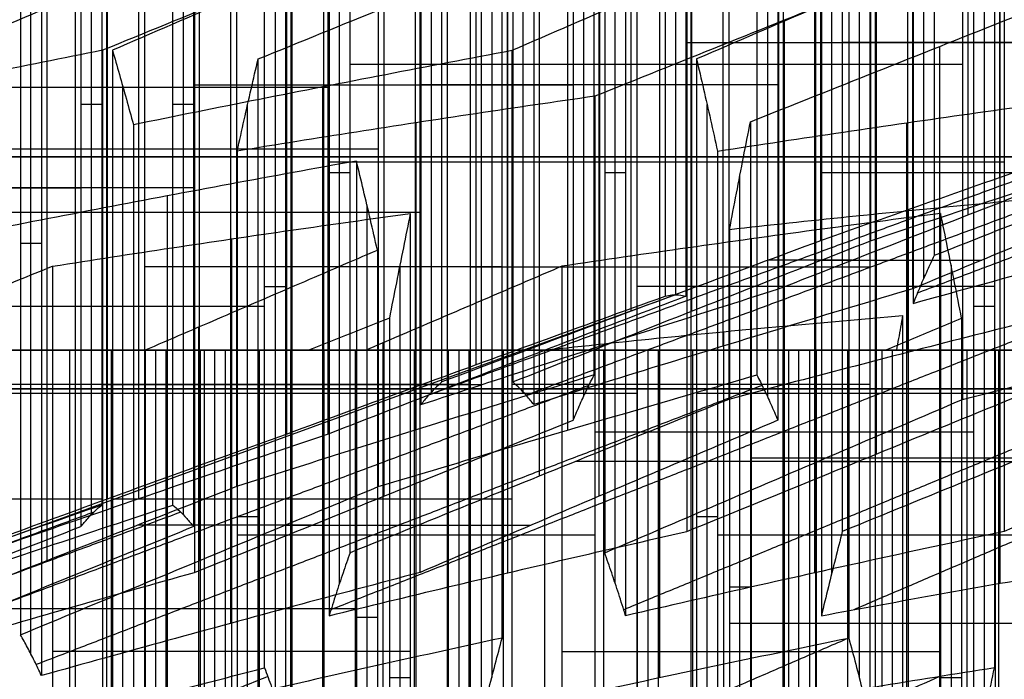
# Model space of a CAD drawing. Header units: centimetres. Extents: x -2.49 to 2.49, y -2.2 to 3.1.
# Tile 475 of 656: x -0.4359 to -0.3723, y -0.8738 to -0.8311. Entities that reach past the tile are written whole.
import ezdxf

# ---------------------------------------------------------------- set-up
doc = ezdxf.new("R2010")
doc.units = ezdxf.units.CM
doc.layers.add('Default', color=7, linetype='Continuous', true_color=0x000000)

# ---------------------------------------------------------------- blocks, each defined once
blk = doc.blocks.new('18388')
at = {"layer": 'Default'}
for p, q in [((-3.72568, 13.51857, 0.21367), (-3.72568, 12.98648, 0.21367)), ((-3.74598, 13.49452, 0.62567), (-3.74598, 12.96243, 0.62567)), ((-3.77458, 12.92149, 1.02152), (-3.77458, 13.45358, 1.02152)), ((-3.93495, 13.44289, -0.1939), (-3.93495, 12.9108, -0.1939)), ((-3.96355, 12.90026, 0.20195), (-3.96355, 13.43235, 0.20195)), ((-3.92449, 12.90026, -0.59064), (-3.92449, 13.43235, -0.59064)), ((-3.98385, 12.87763, 0.61395), (-3.98385, 13.40972, 0.61395)), ((-3.90419, 12.87763, -1.00264), (-3.90419, 13.40972, -1.00264)), ((-3.78504, 13.40566, 1.41826), (-3.78504, 12.87357, 1.41826)), ((-4.06404, 13.39765, 0.00624), (-4.06404, 12.86556, 0.00624)), ((-4.04374, 13.39765, -0.40576), (-4.04374, 12.86556, -0.40576)), ((-4.09263, 12.84798, 0.40209), (-4.09263, 13.38007, 0.40209)), ((-4.03328, 12.84798, -0.8025), (-4.03328, 13.38007, -0.8025)), ((-3.99431, 13.37721, 1.01069), (-3.99431, 12.84512, 1.01069)), ((-3.8756, 13.37721, -1.39849), (-3.8756, 12.84512, -1.39849)), ((-4.10309, 13.35539, 0.79883), (-4.10309, 12.8233, 0.79883)), ((-4.00468, 13.35539, -1.19835), (-4.00468, 12.8233, -1.19835)), ((-3.80534, 13.33993, 1.83026), (-3.80534, 12.80784, 1.83026)), ((-4.0229, 12.79361, 1.40654), (-4.0229, 13.3257, 1.40654)), ((-3.86514, 12.79361, -1.79523), (-3.86514, 13.3257, -1.79523)), ((-4.30191, 12.77898, -0.00548), (-4.30191, 13.31107, -0.00548)), ((-4.2816, 12.77898, -0.41748), (-4.2816, 13.31107, -0.41748)), ((-4.12339, 13.31267, 1.21083), (-4.12339, 12.78059, 1.21083)), ((-3.98438, 13.31267, -1.61035), (-3.98438, 12.78059, -1.61035)), ((-4.31237, 13.30082, 0.39126), (-4.31237, 12.76873, 0.39126)), ((-4.25301, 13.30082, -0.81333), (-4.25301, 12.76873, -0.81333)), ((-4.34096, 12.739, 0.78711), (-4.34096, 13.27109, 0.78711)), ((-4.24255, 12.739, -1.21007), (-4.24255, 13.27109, -1.21007)), ((-4.04321, 12.73114, 1.81854), (-4.04321, 13.26323, 1.81854)), ((-3.84483, 12.73114, -2.20723), (-3.84483, 13.26323, -2.20723)), ((-3.83393, 12.73114, 2.22611), (-3.83393, 13.26323, 2.22611)), ((-4.15199, 12.72435, 1.60668), (-4.15199, 13.25644, 1.60668)), ((-3.97392, 12.72435, -2.00709), (-3.97392, 13.25644, -2.00709)), ((-3.72515, 12.72435, 2.43797), (-3.72515, 13.25644, 2.43797)), ((-4.22225, 12.69847, -1.62207), (-4.22225, 13.23056, -1.62207)), ((-4.35133, 12.67857, -1.42193), (-4.35133, 13.21066, -1.42193)), ((-4.16245, 13.19548, 2.00342), (-4.16245, 12.66339, 2.00342)), ((-4.05367, 13.19548, 2.21528), (-4.05367, 12.66339, 2.21528)), ((-3.94532, 13.19548, -2.40294), (-3.94532, 12.66339, -2.40294)), ((-3.81624, 13.19548, -2.60308), (-3.81624, 12.66339, -2.60308)), ((-4.19365, 13.18296, -2.01792), (-4.19365, 12.65087, -2.01792)), ((-3.84439, 13.18296, 2.62285), (-3.84439, 12.65087, 2.62285)), ((-4.32274, 13.17004, -1.81778), (-4.32274, 12.63795, -1.81778)), ((-3.73561, 13.17004, 2.83471), (-3.73561, 12.63795, 2.83471)), ((-4.18319, 12.58674, -2.41466), (-4.18319, 13.11883, -2.41466)), ((-4.18275, 13.11883, 2.41542), (-4.18275, 12.58674, 2.41542)), ((-3.92502, 13.11883, -2.81494), (-3.92502, 12.58674, -2.81494)), ((-4.30244, 13.11307, -2.22978), (-4.30244, 12.58098, -2.22978)), ((-4.08226, 12.58098, 2.61113), (-4.08226, 13.11307, 2.61113)), ((-3.80578, 12.58098, -2.99982), (-3.80578, 13.11307, -2.99982)), ((-3.8647, 13.08833, 3.03485), (-3.8647, 12.55624, 3.03485)), ((-3.92766, 13.07389, 1.89307), (-3.68302, 13.07389, 1.76745)), ((-3.58253, 13.07389, 1.96316), (-3.82717, 13.07389, 2.08878)), ((-3.76421, 12.5393, 3.23056), (-3.76421, 13.07139, 3.23056)), ((-3.90059, 13.05964, 1.34373), (-4.14522, 13.05964, 1.46935)), ((-3.74958, 13.05964, -1.7207), (-3.98069, 13.05964, -1.86976)), ((-4.18636, 13.04479, 0.06905), (-4.41746, 13.04479, -0.08001)), ((-4.15929, 13.04479, -0.48029), (-4.40392, 13.04479, -0.35467)), ((-4.29198, 12.5133, -2.62652), (-4.29198, 13.04539, -2.62652)), ((-4.24571, 13.0466, 1.27364), (-4.00108, 13.0466, 1.14803)), ((-4.16289, 12.5133, -2.82666), (-4.16289, 13.04539, -2.82666)), ((-3.86883, 13.0466, -1.53582), (-4.09993, 13.0466, -1.68488)), ((-4.31913, 13.03399, 0.5286), (-4.3056, 13.03399, 0.25393)), ((-4.25978, 13.03399, -0.67599), (-4.24624, 13.03399, -0.95066)), ((-4.21135, 12.5018, 2.81127), (-4.21135, 13.03389, 2.81127)), ((-3.91456, 12.5018, -3.21168), (-3.91456, 13.03389, -3.21168)), ((-4.10256, 12.48991, 3.02313), (-4.10256, 13.022, 3.02313)), ((-3.78548, 12.48991, -3.41182), (-3.78548, 13.022, -3.41182)), ((-4.21864, 13.00498, 0.7243), (-4.46328, 13.00498, 0.84992)), ((-4.127, 13.00498, -1.13554), (-4.3581, 13.00498, -1.2846)), ((-4.3056, 13.00004, 0.25393), (-4.5367, 13.00004, 0.10487)), ((-4.50441, 13.00004, -0.55038), (-4.25978, 13.00004, -0.67599)), ((-3.92766, 12.99664, 1.89307), (-4.15876, 12.99664, 1.74401)), ((-3.72252, 12.99664, -2.27004), (-3.96715, 12.99664, -2.14442)), ((-3.82717, 12.99664, 2.08878), (-3.8407, 12.99664, 2.36344)), ((-4.14522, 12.98975, 1.46935), (-4.15876, 12.98975, 1.74401)), ((-3.96715, 12.98975, -2.14442), (-3.98069, 12.98975, -1.86976)), ((-3.6096, 12.98975, 2.5125), (-3.8407, 12.98975, 2.36344)), ((-3.89329, 12.45605, 3.4307), (-3.89329, 12.98814, 3.4307)), ((-4.56377, 12.97988, 0.65421), (-4.31913, 12.97988, 0.5286)), ((-4.24624, 12.97988, -0.95066), (-4.47734, 12.97988, -1.09972)), ((-4.26338, 12.97473, -3.02237), (-4.26338, 12.44264, -3.02237)), ((-4.24571, 12.96409, 1.27364), (-4.47681, 12.96409, 1.12458)), ((-4.09993, 12.96409, -1.68488), (-4.34457, 12.96409, -1.55926)), ((-4.13429, 12.96896, -3.22251), (-4.13429, 12.43687, -3.22251)), ((-3.78451, 12.43293, 3.64256), (-3.78451, 12.96501, 3.64256)), ((-4.22181, 12.94694, 3.20801), (-4.22181, 12.41485, 3.20801)), ((-3.88597, 12.94694, -3.60753), (-3.88597, 12.41485, -3.60753)), ((-4.34457, 12.94392, -1.55926), (-4.3581, 12.94392, -1.2846)), ((-4.0469, 12.92889, 2.07795), (-4.278, 12.92889, 1.92889)), ((-4.11302, 12.92994, 3.41987), (-4.11302, 12.39785, 3.41987)), ((-4.06764, 12.92889, -2.34013), (-3.82301, 12.92889, -2.46574)), ((-4.06043, 12.92889, 2.35261), (-4.0469, 12.92889, 2.07795)), ((-3.82301, 12.92889, -2.46574), (-3.80947, 12.92889, -2.74041)), ((-3.75688, 12.92994, -3.80767), (-3.75688, 12.39785, -3.80767)), ((-4.20042, 12.91629, -1.88058), (-4.18688, 12.91629, -2.15525)), ((-3.72884, 12.91629, 2.69738), (-3.95994, 12.91629, 2.54832)), ((-3.93493, 12.91081, -0.1939), (-4.41067, 12.73745, -0.21734)), ((-4.44505, 12.90356, -1.75497), (-4.20042, 12.90356, -1.88058)), ((-3.74238, 12.90356, 2.97204), (-3.72884, 12.90356, 2.69738)), ((-4.24308, 12.88999, -3.43437), (-4.24308, 12.3579, -3.43437)), ((-3.90388, 12.88698, 3.82736), (-3.90388, 12.35489, 3.82736)), ((-4.2707, 12.35, 4.01586), (-4.2707, 12.875, 4.01586)), ((-4.24211, 12.875, 3.62001), (-4.24211, 12.35, 3.62001)), ((-4.23262, 12.35, -3.83111), (-4.23262, 12.875, -3.83111)), ((-4.20402, 12.875, -4.22696), (-4.20402, 12.35, -4.22696)), ((-4.18372, 12.875, -4.63896), (-4.18372, 12.35, -4.63896)), ((-4.16192, 12.35, 4.22772), (-4.16192, 12.875, 4.22772)), ((-4.14162, 12.35, 3.81572), (-4.14162, 12.87505, 3.81572)), ((-4.12383, 12.35, -3.61925), (-4.12383, 12.8798, -3.61925)), ((-4.10353, 12.35, -4.03125), (-4.10353, 12.875, -4.03125)), ((-4.07494, 12.875, -4.4271), (-4.07494, 12.35, -4.4271)), ((-3.95265, 12.35, 4.63529), (-3.95265, 12.875, 4.63529)), ((-3.92405, 12.875, 4.23944), (-3.92405, 12.35, 4.23944)), ((-3.86566, 12.875, -4.01953), (-3.86566, 12.35, -4.01953)), ((-3.8552, 12.35, -4.41627), (-3.8552, 12.875, -4.41627)), ((-3.84386, 12.35, 4.84715), (-3.84386, 12.875, 4.84715)), ((-3.82356, 12.35, 4.43515), (-3.82356, 12.875, 4.43515)), ((-3.79497, 12.875, 4.0393), (-3.79497, 12.35, 4.0393)), ((-3.74642, 12.35, -4.20441), (-3.74642, 12.87505, -4.20441)), ((-3.72612, 12.35, -4.61641), (-3.72612, 12.875, -4.61641)), ((-4.278, 12.85278, 1.92889), (-4.52264, 12.85278, 2.05451)), ((-4.30507, 12.85278, 2.47823), (-4.06043, 12.85278, 2.35261)), ((-4.06764, 12.85278, -2.34013), (-4.29874, 12.85278, -2.48919)), ((-3.80947, 12.85278, -2.74041), (-4.04057, 12.85278, -2.88946)), ((-4.18688, 12.84702, -2.15525), (-4.41799, 12.84702, -2.3043)), ((-3.95994, 12.84702, 2.54832), (-4.20458, 12.84702, 2.67394)), ((-3.69023, 12.84702, -2.92529), (-3.92133, 12.84702, -3.07435)), ((-3.98701, 12.82226, 3.09766), (-3.74238, 12.82226, 2.97204)), ((-3.64189, 12.80531, 3.16775), (-3.88652, 12.80531, 3.29337)), ((-4.30507, 12.77882, 2.47823), (-4.53617, 12.77882, 2.32917)), ((-4.28521, 12.77882, -2.76385), (-4.29874, 12.77882, -2.48919)), ((-4.04057, 12.77882, -2.88946), (-4.28521, 12.77882, -2.76385)), ((-4.20458, 12.7674, 2.67394), (-4.21811, 12.7674, 2.9486)), ((-3.90779, 12.7674, -3.34901), (-3.92133, 12.7674, -3.07435)), ((-3.98701, 12.75537, 3.09766), (-4.21811, 12.75537, 2.9486)), ((-3.66316, 12.75537, -3.47462), (-3.90779, 12.75537, -3.34901)), ((-3.88652, 12.72175, 3.29337), (-3.90006, 12.72175, 3.56803)), ((-4.3857, 12.70816, -2.95956), (-4.14106, 12.70816, -3.08517)), ((-4.14106, 12.70248, -3.08517), (-4.12753, 12.70248, -3.35984)), ((-3.66896, 12.69835, 3.71709), (-3.90006, 12.69835, 3.56803)), ((-4.10626, 12.68032, 3.28254), (-4.33736, 12.68032, 3.13348)), ((-4.00828, 12.68032, -3.54472), (-3.76365, 12.68032, -3.67033)), ((-4.11979, 12.66354, 3.5572), (-4.10626, 12.66354, 3.28254)), ((-3.76365, 12.66354, -3.67033), (-3.75011, 12.66354, -3.945))]:
    blk.add_line(p, q, dxfattribs=at)
at = {"layer": 'Default', "extrusion": (0, -1, 0)}
for centre, radius, start, end in [((0, 0, -13), 7.5, 90, 270), ((0, 0, -12.875), 6.675, 92.821011, 272.821011), ((0, 0, -12.875), 6.675, 92.821011, 272.821011), ((0, 0, -12.85), 11.225, 93.014661, 273.014661), ((0, 0, -12.85), 10.5875, 90, 270)]:
    blk.add_arc(centre, radius, start, end, dxfattribs=at)
at = {"layer": 'Default', "extrusion": (0, 1, 0)}
for centre, radius, start, end in [((0, 0, 12.875), 5.5, 318.7489, 321.05949), ((0, 0, 12.875), 5.5, 46.40986, 49.37133), ((0, 0, 12.85), 10.5875, 266.985339, 86.985339), ((0, 0, 12.85), 10.725, 270, 90)]:
    blk.add_arc(centre, radius, start, end, dxfattribs=at)
at = {"layer": 'Default'}
for points, degree in [([(-3.84123, 13.47783, 0.13914), (-3.84123, 13.21178, 0.13914), (-3.84123, 12.94574, 0.13914)], 2), ([(-3.80894, 13.47783, -0.51611), (-3.80894, 13.21178, -0.51611), (-3.80894, 12.94574, -0.51611)], 2), ([(-3.76781, 13.46821, 0.88419), (-3.76781, 13.20217, 0.88419), (-3.76781, 12.93612, 0.88419)], 2), ([(-3.94172, 13.44202, -0.05656), (-3.94172, 13.17598, -0.05656), (-3.94172, 12.90993, -0.05656)], 2), ([(-3.92819, 13.44202, -0.33123), (-3.92819, 13.17598, -0.33123), (-3.92819, 12.90993, -0.33123)], 2), ([(-3.8683, 13.44677, 0.68848), (-3.8683, 13.18072, 0.68848), (-3.8683, 12.91468, 0.68848)], 2), ([(-3.78187, 13.44677, -1.06545), (-3.78187, 13.18072, -1.06545), (-3.78187, 12.91468, -1.06545)], 2), ([(-3.78134, 13.43736, 1.15885), (-3.78134, 13.17131, 1.15885), (-3.78134, 12.90527, 1.15885)], 2), ([(-3.98754, 12.859, 0.87336), (-3.98754, 13.12504, 0.87336), (-3.98754, 13.39109, 0.87336)], 2), ([(-3.88236, 13.39109, -1.26115), (-3.88236, 13.12504, -1.26115), (-3.88236, 12.859, -1.26115)], 2), ([(-4.08587, 12.8545, 0.26476), (-4.08587, 13.12054, 0.26476), (-4.08587, 13.38658, 0.26476)], 2), ([(-4.04004, 13.38658, -0.66517), (-4.04004, 13.12054, -0.66517), (-4.04004, 12.8545, -0.66517)], 2), ([(-4.0994, 13.37191, 0.53942), (-4.0994, 13.10587, 0.53942), (-4.0994, 12.83983, 0.53942)], 2), ([(-4.02651, 13.37191, -0.93983), (-4.02651, 13.10587, -0.93983), (-4.02651, 12.83983, -0.93983)], 2), ([(-3.90059, 13.37526, 1.34373), (-3.90059, 13.10921, 1.34373), (-3.90059, 12.84317, 1.34373)], 2), ([(-3.74958, 13.37526, -1.7207), (-3.74958, 13.10921, -1.7207), (-3.74958, 12.84317, -1.7207)], 2), ([(-4.00108, 13.3618, 1.14803), (-4.00108, 13.09576, 1.14803), (-4.00108, 12.82971, 1.14803)], 2), ([(-3.86883, 13.3618, -1.53582), (-3.86883, 13.09576, -1.53582), (-3.86883, 12.82971, -1.53582)], 2), ([(-4.18636, 13.35292, 0.06905), (-4.18636, 13.08688, 0.06905), (-4.18636, 12.82083, 0.06905)], 2), ([(-4.15929, 12.82083, -0.48029), (-4.15929, 13.08688, -0.48029), (-4.15929, 13.35292, -0.48029)], 2), ([(-4.21864, 13.31891, 0.7243), (-4.21864, 13.05286, 0.7243), (-4.21864, 12.78682, 0.7243)], 2), ([(-4.127, 13.31891, -1.13554), (-4.127, 13.05286, -1.13554), (-4.127, 12.78682, -1.13554)], 2), ([(-4.3056, 13.307, 0.25393), (-4.3056, 13.04096, 0.25393), (-4.3056, 12.77491, 0.25393)], 2), ([(-4.25978, 12.77491, -0.67599), (-4.25978, 13.04096, -0.67599), (-4.25978, 13.307, -0.67599)], 2), ([(-4.31913, 13.29307, 0.5286), (-4.31913, 13.02703, 0.5286), (-4.31913, 12.76098, 0.5286)], 2), ([(-4.24624, 13.29307, -0.95066), (-4.24624, 13.02703, -0.95066), (-4.24624, 12.76098, -0.95066)], 2), ([(-3.92766, 13.2899, 1.89307), (-3.92766, 13.02386, 1.89307), (-3.92766, 12.75781, 1.89307)], 2), ([(-3.82717, 13.2899, 2.08878), (-3.82717, 13.02386, 2.08878), (-3.82717, 12.75781, 2.08878)], 2), ([(-3.72252, 13.2899, -2.27004), (-3.72252, 13.02386, -2.27004), (-3.72252, 12.75781, -2.27004)], 2), ([(-4.14522, 12.74403, 1.46935), (-4.14522, 13.01007, 1.46935), (-4.14522, 13.27612, 1.46935)], 2), ([(-3.98069, 13.27612, -1.86976), (-3.98069, 13.01007, -1.86976), (-3.98069, 12.74403, -1.86976)], 2), ([(-4.24571, 13.26349, 1.27364), (-4.24571, 12.99745, 1.27364), (-4.24571, 12.7314, 1.27364)], 2), ([(-4.09993, 12.7314, -1.68488), (-4.09993, 12.99745, -1.68488), (-4.09993, 13.26349, -1.68488)], 2), ([(-4.15876, 13.23546, 1.74401), (-4.15876, 12.96942, 1.74401), (-4.15876, 12.70337, 1.74401)], 2), ([(-3.96715, 13.23546, -2.14442), (-3.96715, 12.96942, -2.14442), (-3.96715, 12.70337, -2.14442)], 2), ([(-3.8407, 13.23546, 2.36344), (-3.8407, 12.96942, 2.36344), (-3.8407, 12.70337, 2.36344)], 2), ([(-4.3581, 13.22314, -1.2846), (-4.3581, 12.9571, -1.2846), (-4.3581, 12.69106, -1.2846)], 2), ([(-4.0469, 12.68897, 2.07795), (-4.0469, 12.95502, 2.07795), (-4.0469, 13.22106, 2.07795)], 2), ([(-3.82301, 13.22106, -2.46574), (-3.82301, 12.95502, -2.46574), (-3.82301, 12.68897, -2.46574)], 2), ([(-4.20042, 12.66969, -1.88058), (-4.20042, 12.93573, -1.88058), (-4.20042, 13.20178, -1.88058)], 2), ([(-3.72884, 13.20178, 2.69738), (-3.72884, 12.93573, 2.69738), (-3.72884, 12.66969, 2.69738)], 2), ([(-4.34457, 13.19679, -1.55926), (-4.34457, 12.93074, -1.55926), (-4.34457, 12.6647, -1.55926)], 2), ([(-4.52264, 13.06884, 2.05451), (-4.49545, 13.07995, 2.04055), (-4.44109, 13.10217, 2.01264), (-4.35955, 13.13549, 1.97077), (-4.30518, 13.15771, 1.94285), (-4.278, 13.16881, 1.92889)], 3), ([(-4.06043, 13.16881, 2.35261), (-4.08762, 13.15771, 2.36657), (-4.14198, 13.13549, 2.39449), (-4.22353, 13.10217, 2.43636), (-4.27789, 13.07995, 2.46427), (-4.30507, 13.06884, 2.47823)], 3), ([(-4.06764, 13.16881, -2.34013), (-4.09332, 13.15771, -2.35669), (-4.14468, 13.13549, -2.38982), (-4.22171, 13.10217, -2.4395), (-4.27306, 13.07995, -2.47262), (-4.29874, 13.06884, -2.48919)], 3), ([(-4.278, 13.16881, 1.92889), (-4.278, 12.90277, 1.92889), (-4.278, 12.63673, 1.92889)], 2), ([(-4.06764, 13.16881, -2.34013), (-4.06764, 12.90277, -2.34013), (-4.06764, 12.63673, -2.34013)], 2), ([(-4.06043, 13.16881, 2.35261), (-4.06043, 12.90277, 2.35261), (-4.06043, 12.63673, 2.35261)], 2), ([(-4.04057, 13.06884, -2.88946), (-4.01489, 13.07995, -2.8729), (-3.96354, 13.10217, -2.83978), (-3.88651, 13.13549, -2.7901), (-3.83515, 13.15771, -2.75697), (-3.80947, 13.16881, -2.74041)], 3), ([(-3.80947, 13.16881, -2.74041), (-3.80947, 12.90277, -2.74041), (-3.80947, 12.63673, -2.74041)], 2), ([(-4.41799, 13.06324, -2.3043), (-4.39231, 13.07431, -2.28774), (-4.34096, 13.09646, -2.25462), (-4.26392, 13.12967, -2.20494), (-4.21256, 13.15181, -2.17181), (-4.18688, 13.16288, -2.15525)], 3), ([(-4.20458, 13.06324, 2.67394), (-4.1774, 13.07431, 2.65998), (-4.12304, 13.09646, 2.63207), (-4.04149, 13.12967, 2.5902), (-3.98713, 13.15181, 2.56228), (-3.95994, 13.16288, 2.54832)], 3), ([(-4.18688, 13.16288, -2.15525), (-4.18688, 12.89684, -2.15525), (-4.18688, 12.6308, -2.15525)], 2), ([(-3.95994, 13.16288, 2.54832), (-3.95994, 12.89684, 2.54832), (-3.95994, 12.6308, 2.54832)], 2), ([(-3.69023, 13.16288, -2.92529), (-3.71591, 13.15181, -2.94185), (-3.76727, 13.12967, -2.97498), (-3.8443, 13.09646, -3.02466), (-3.89565, 13.07431, -3.05779), (-3.92133, 13.06324, -3.07435)], 3), ([(-3.74238, 13.13744, 2.97204), (-3.76957, 13.12653, 2.98601), (-3.82395, 13.1047, 3.01393), (-3.90549, 13.07195, 3.0558), (-3.95984, 13.0501, 3.08371), (-3.98701, 13.03917, 3.09766)], 3), ([(-3.74238, 13.13744, 2.97204), (-3.74238, 12.87139, 2.97204), (-3.74238, 12.60535, 2.97204)], 2), ([(-3.88652, 13.02268, 3.29337), (-3.85936, 13.03351, 3.27942), (-3.80501, 13.05515, 3.25151), (-3.72347, 13.0876, 3.20964), (-3.66908, 13.10922, 3.18172), (-3.64189, 13.12002, 3.16775)], 3), ([(-3.29477, 13.09542, 0.96256), (-3.5367, 13.00368, 1.03324), (-3.77863, 12.91195, 1.10392)], 2), ([(-4.30507, 13.06884, 2.47823), (-4.33078, 13.06375, 2.46164), (-4.38218, 13.05338, 2.42849), (-4.45922, 13.0374, 2.37881), (-4.51053, 13.02643, 2.34571), (-4.53617, 13.02088, 2.32917)], 3), ([(-4.30507, 13.06884, 2.47823), (-4.30507, 12.8028, 2.47823), (-4.30507, 12.53676, 2.47823)], 2), ([(-4.29874, 13.06884, -2.48919), (-4.29874, 12.8028, -2.48919), (-4.29874, 12.53676, -2.48919)], 2), ([(-4.29874, 13.06884, -2.48919), (-4.29724, 13.06375, -2.51974), (-4.29423, 13.05338, -2.58083), (-4.28971, 13.0374, -2.67239), (-4.28671, 13.02643, -2.73337), (-4.28521, 13.02088, -2.76385)], 3), ([(-4.28521, 13.02088, -2.76385), (-4.25806, 13.02643, -2.77779), (-4.20375, 13.0374, -2.80568), (-4.1222, 13.05338, -2.84755), (-4.06779, 13.06375, -2.87549), (-4.04057, 13.06884, -2.88946)], 3), ([(-4.04057, 12.53676, -2.88946), (-4.04057, 12.8028, -2.88946), (-4.04057, 13.06884, -2.88946)], 2), ([(-4.21811, 13.00365, 2.9486), (-4.21661, 13.01046, 2.91812), (-4.21361, 13.02395, 2.85714), (-4.2091, 13.04381, 2.76558), (-4.20609, 13.05681, 2.70449), (-4.20458, 13.06324, 2.67394)], 3), ([(-4.20458, 12.53115, 2.67394), (-4.20458, 12.7972, 2.67394), (-4.20458, 13.06324, 2.67394)], 2), ([(-3.92133, 13.06324, -3.07435), (-3.92133, 12.7972, -3.07435), (-3.92133, 12.53115, -3.07435)], 2), ([(-3.92133, 13.06324, -3.07435), (-3.91982, 13.05681, -3.10491), (-3.91681, 13.04381, -3.16599), (-3.9123, 13.02395, -3.25755), (-3.9093, 13.01046, -3.31853), (-3.90779, 13.00365, -3.34901)], 3), ([(-3.98701, 13.03917, 3.09766), (-4.01272, 13.03549, 3.08108), (-4.06411, 13.02793, 3.04793), (-4.14115, 13.0161, 2.99824), (-4.19246, 13.00786, 2.96515), (-4.21811, 13.00365, 2.9486)], 3), ([(-3.98701, 13.03917, 3.09766), (-3.98701, 12.77313, 3.09766), (-3.98701, 12.50709, 3.09766)], 2), ([(-3.90779, 13.00365, -3.34901), (-3.88064, 13.00786, -3.36295), (-3.82632, 13.0161, -3.39085), (-3.74477, 13.02793, -3.43272), (-3.69037, 13.03549, -3.46065), (-3.66316, 13.03917, -3.47462)], 3), ([(-3.52317, 13.03303, 0.75857), (-3.55038, 13.02228, 0.77254), (-3.60477, 13.00077, 0.80047), (-3.68632, 12.96846, 0.84234), (-3.74065, 12.94691, 0.87024), (-3.76781, 12.93612, 0.88419)], 3), ([(-3.61503, 13.02143, 0.38807), (-3.85474, 12.93368, 0.41381), (-4.09446, 12.84592, 0.43954)], 2), ([(-3.55936, 13.02143, -0.7416), (-3.79538, 12.93368, -0.79077), (-4.03141, 12.84592, -0.83995)], 2), ([(-3.90006, 12.95291, 3.56803), (-3.89856, 12.9608, 3.53755), (-3.89555, 12.9765, 3.47656), (-3.89104, 12.99975, 3.385), (-3.88803, 13.01508, 3.32392), (-3.88652, 13.02268, 3.29337)], 3), ([(-3.88652, 13.02268, 3.29337), (-3.88652, 12.75664, 3.29337), (-3.88652, 12.49059, 3.29337)], 2), ([(-3.61013, 13.02659, 0.2882), (-3.63584, 13.01774, 0.27162), (-3.68724, 12.99994, 0.23847), (-3.76427, 12.973, 0.18878), (-3.81558, 12.95485, 0.15569), (-3.84123, 12.94574, 0.13914)], 3), ([(-3.80894, 12.94574, -0.51611), (-3.78179, 12.95485, -0.53005), (-3.72748, 12.973, -0.55794), (-3.64593, 12.99994, -0.59981), (-3.59152, 13.01774, -0.62775), (-3.56431, 13.02659, -0.64172)], 3), ([(-4.28521, 13.02088, -2.76385), (-4.28521, 12.75483, -2.76385), (-4.28521, 12.48879, -2.76385)], 2), ([(-3.8683, 12.91468, 0.68848), (-3.84115, 12.92529, 0.67454), (-3.78683, 12.94651, 0.64665), (-3.70529, 12.9783, 0.60478), (-3.65088, 12.99946, 0.57684), (-3.62366, 13.01003, 0.56287)], 3), ([(-3.55077, 13.01003, -0.91639), (-3.57648, 12.99946, -0.93297), (-3.62788, 12.9783, -0.96612), (-3.70491, 12.94651, -1.01581), (-3.75623, 12.92529, -1.0489), (-3.78187, 12.91468, -1.06545)], 3), ([(-4.21811, 13.00365, 2.9486), (-4.21811, 12.73761, 2.9486), (-4.21811, 12.47156, 2.9486)], 2), ([(-3.90779, 13.00365, -3.34901), (-3.90779, 12.73761, -3.34901), (-3.90779, 12.47156, -3.34901)], 2), ([(-4.14106, 12.9973, -3.08517), (-4.16828, 12.9924, -3.0712), (-4.22268, 12.98243, -3.04326), (-4.30423, 12.96704, -3.00139), (-4.35855, 12.95647, -2.9735), (-4.3857, 12.95112, -2.95956)], 3), ([(-4.12753, 12.93974, -3.35984), (-4.12903, 12.94632, -3.32936), (-4.13203, 12.95937, -3.26838), (-4.13655, 12.97855, -3.17682), (-4.13956, 12.9911, -3.11573), (-4.14106, 12.9973, -3.08517)], 3), ([(-4.14106, 12.9973, -3.08517), (-4.14106, 12.73126, -3.08517), (-4.14106, 12.46521, -3.08517)], 2), ([(-3.66896, 12.97588, 3.71709), (-3.69465, 12.9736, 3.70051), (-3.74603, 12.96886, 3.66737), (-3.82307, 12.9612, 3.61769), (-3.8744, 12.95573, 3.58458), (-3.90006, 12.95291, 3.56803)], 3), ([(-3.78134, 12.90527, 1.15885), (-3.75571, 12.91243, 1.17539), (-3.70441, 12.92661, 1.20847), (-3.62738, 12.9474, 1.25816), (-3.57596, 12.96097, 1.29132), (-3.55024, 12.96767, 1.30791)], 3), ([(-4.33736, 12.92929, 3.13348), (-4.31171, 12.93333, 3.15003), (-4.26039, 12.94126, 3.18313), (-4.18335, 12.95264, 3.23281), (-4.13196, 12.95989, 3.26596), (-4.10626, 12.96343, 3.28254)], 3), ([(-4.10626, 12.96343, 3.28254), (-4.10776, 12.95606, 3.31309), (-4.11077, 12.94121, 3.37418), (-4.11528, 12.91865, 3.46573), (-4.11829, 12.90341, 3.52672), (-4.11979, 12.89574, 3.5572)], 3), ([(-4.10626, 12.96343, 3.28254), (-4.10626, 12.69739, 3.28254), (-4.10626, 12.43134, 3.28254)], 2), ([(-3.76365, 12.96343, -3.67033), (-3.79086, 12.95989, -3.65636), (-3.84526, 12.95264, -3.62843), (-3.9268, 12.94126, -3.58656), (-3.98113, 12.93333, -3.55866), (-4.00828, 12.92929, -3.54472)], 3), ([(-3.75011, 12.89574, -3.945), (-3.75162, 12.90341, -3.91452), (-3.75462, 12.91865, -3.85353), (-3.75913, 12.94121, -3.76197), (-3.76214, 12.95606, -3.70089), (-3.76365, 12.96343, -3.67033)], 3), ([(-3.76365, 12.96343, -3.67033), (-3.76365, 12.69739, -3.67033), (-3.76365, 12.43134, -3.67033)], 2), ([(-3.90006, 12.95291, 3.56803), (-3.90006, 12.68686, 3.56803), (-3.90006, 12.42082, 3.56803)], 2), ([(-3.84123, 12.94574, 0.13914), (-3.86843, 12.93566, 0.15311), (-3.92282, 12.91546, 0.18104), (-4.00436, 12.88505, 0.22291), (-4.0587, 12.86469, 0.25081), (-4.08587, 12.8545, 0.26476)], 3), ([(-4.04004, 12.8545, -0.66517), (-4.01438, 12.86469, -0.64862), (-3.96305, 12.88505, -0.61551), (-3.88601, 12.91546, -0.56582), (-3.83464, 12.93566, -0.53268), (-3.80894, 12.94574, -0.51611)], 3), ([(-4.27789, 12.875, -3.45682), (-4.26119, 12.88219, -3.44605), (-4.22777, 12.89658, -3.4245), (-4.17765, 12.91816, -3.39217), (-4.14424, 12.93255, -3.37062), (-4.12753, 12.93974, -3.35984)], 3), ([(-4.12753, 12.93974, -3.35984), (-4.12753, 12.6737, -3.35984), (-4.12753, 12.40765, -3.35984)], 2), ([(-3.76781, 12.93612, 0.88419), (-3.76931, 12.93305, 0.91474), (-3.77232, 12.92665, 0.97583), (-3.77684, 12.91637, 1.06739), (-3.77984, 12.90904, 1.12837), (-3.78134, 12.90527, 1.15885)], 3), ([(-4.47155, 12.875, 3.20238), (-4.45664, 12.88103, 3.19473), (-4.42682, 12.8931, 3.17942), (-4.38209, 12.9112, 3.15645), (-4.35227, 12.92326, 3.14114), (-4.33736, 12.92929, 3.13348)], 3), ([(-4.33736, 12.92929, 3.13348), (-4.33736, 12.66325, 3.13348), (-4.33736, 12.3972, 3.13348)], 2), ([(-4.00828, 12.92929, -3.54472), (-4.02237, 12.92326, -3.55381), (-4.05054, 12.9112, -3.57198), (-4.0928, 12.8931, -3.59923), (-4.12097, 12.88103, -3.6174), (-4.13505, 12.875, -3.62648)], 3), ([(-4.00828, 12.92929, -3.54472), (-4.00828, 12.66325, -3.54472), (-4.00828, 12.3972, -3.54472)], 2), ([(-4.0994, 12.83983, 0.53942), (-4.07376, 12.84829, 0.55596), (-4.02245, 12.86514, 0.58905), (-3.94541, 12.89009, 0.63874), (-3.89401, 12.90652, 0.67189), (-3.8683, 12.91468, 0.68848)], 3), ([(-3.78187, 12.91468, -1.06545), (-3.80909, 12.90652, -1.05147), (-3.86351, 12.89009, -1.02353), (-3.94505, 12.86514, -0.98166), (-3.99936, 12.84829, -0.95377), (-4.02651, 12.83983, -0.93983)], 3), ([(-4.18636, 12.82083, 0.06905), (-4.15919, 12.8308, 0.0551), (-4.10486, 12.8507, 0.0272), (-4.02331, 12.88039, -0.01467), (-3.96892, 12.9001, -0.0426), (-3.94172, 12.90993, -0.05656)], 3), ([(-3.92819, 12.90993, -0.33123), (-3.95388, 12.9001, -0.34781), (-4.00526, 12.88039, -0.38094), (-4.0823, 12.8507, -0.43063), (-4.13363, 12.8308, -0.46374), (-4.15929, 12.82083, -0.48029)], 3), ([(-3.94172, 12.90993, -0.05656), (-3.94022, 12.91032, -0.08708), (-3.93721, 12.91084, -0.14812), (-3.9327, 12.91084, -0.23968), (-3.92969, 12.91032, -0.30071), (-3.92819, 12.90993, -0.33123)], 3), ([(-3.66949, 12.90288, 1.49279), (-3.69521, 12.89648, 1.4762), (-3.74662, 12.88351, 1.44304), (-3.82365, 12.86362, 1.39335), (-3.87495, 12.85003, 1.36027), (-3.90059, 12.84317, 1.34373)], 3), ([(-3.74958, 12.84317, -1.7207), (-3.72245, 12.85003, -1.73464), (-3.66815, 12.86362, -1.76252), (-3.5866, 12.88351, -1.80439), (-3.53218, 12.89648, -1.83233), (-3.50495, 12.90288, -1.84631)], 3), ([(-4.11979, 12.89574, 3.5572), (-4.12559, 12.89344, 3.56018), (-4.13718, 12.88883, 3.56613), (-4.15456, 12.88191, 3.57506), (-4.16615, 12.87731, 3.58101), (-4.17194, 12.875, 3.58398)], 3), ([(-3.67072, 12.89901, 1.51776), (-3.91412, 12.80315, 1.6184), (-4.15753, 12.70728, 1.71904)], 2), ([(-4.11979, 12.89574, 3.5572), (-4.11979, 12.6297, 3.5572), (-4.11979, 12.36365, 3.5572)], 2), ([(-4.01966, 12.87509, 3.75309), (-3.99409, 12.8778, 3.76959), (-3.94234, 12.88334, 3.80236), (-3.86538, 12.89068, 3.85224), (-3.81392, 12.89524, 3.88538), (-3.7882, 12.89743, 3.90197)], 3), ([(-3.50372, 12.89901, -1.87128), (-3.73605, 12.80315, -1.99537), (-3.96838, 12.70728, -2.11945)], 2), ([(-3.37244, 12.89901, 2.09867), (-3.59606, 12.80315, 2.23783), (-3.81969, 12.70728, 2.37699)], 2), ([(-3.79938, 12.875, -3.97677), (-3.7939, 12.87731, -3.97324), (-3.78296, 12.88191, -3.96618), (-3.76654, 12.88883, -3.95559), (-3.75559, 12.89344, -3.94853), (-3.75011, 12.89574, -3.945)], 3), ([(-3.7882, 12.89743, 3.90197), (-3.78865, 12.89495, 3.91105), (-3.78954, 12.88997, 3.9292), (-3.79088, 12.88249, 3.95641), (-3.79178, 12.8775, 3.97454), (-3.79222, 12.875, 3.9836)], 3), ([(-3.7882, 12.89743, 3.90197), (-3.7882, 12.63139, 3.90197), (-3.7882, 12.36534, 3.90197)], 2), ([(-3.75011, 12.89574, -3.945), (-3.75011, 12.6297, -3.945), (-3.75011, 12.36365, -3.945)], 2), ([(-4.55744, 12.875, -4.31321), (-4.44189, 12.875, -4.23868), (-4.32634, 12.875, -4.16415)], 2), ([(-4.29927, 12.875, -4.71348), (-4.42159, 12.875, -4.65068), (-4.54391, 12.875, -4.58787)], 2), ([(-4.36443, 12.875, 3.68282), (-4.26818, 12.875, 3.6334), (-4.17194, 12.875, 3.58398)], 2), ([(-4.27789, 12.875, -3.45682), (-4.31826, 12.875, -3.48286), (-4.35863, 12.875, -3.50889)], 2), ([(-4.32634, 12.35, -4.16415), (-4.32634, 12.6125, -4.16415), (-4.32634, 12.875, -4.16415)], 2), ([(-4.32634, 12.875, -4.16415), (-4.20402, 12.875, -4.22696), (-4.08171, 12.875, -4.28976)], 2), ([(-4.29927, 12.35, -4.71348), (-4.29927, 12.6125, -4.71348), (-4.29927, 12.875, -4.71348)], 2), ([(-4.06817, 12.875, -4.56443), (-4.18372, 12.875, -4.63896), (-4.29927, 12.875, -4.71348)], 2), ([(-4.27747, 12.875, 4.15319), (-4.16192, 12.875, 4.22772), (-4.04637, 12.875, 4.30225)], 2), ([(-4.27747, 12.875, 4.15319), (-4.27747, 12.6125, 4.15319), (-4.27747, 12.35, 4.15319)], 2), ([(-4.26394, 12.875, 3.87853), (-4.2707, 12.875, 4.01586), (-4.27747, 12.875, 4.15319)], 2), ([(-4.01966, 12.87509, 3.75309), (-4.1418, 12.87505, 3.81581), (-4.26394, 12.875, 3.87853)], 2), ([(-4.26394, 12.35, 3.87853), (-4.26394, 12.6125, 3.87853), (-4.26394, 12.875, 3.87853)], 2), ([(-4.23939, 12.875, -3.69378), (-4.18722, 12.875, -3.66013), (-4.13505, 12.875, -3.62648)], 2), ([(-4.23939, 12.875, -3.69378), (-4.23939, 12.6125, -3.69378), (-4.23939, 12.35, -3.69378)], 2), ([(-4.22585, 12.875, -3.96844), (-4.23262, 12.875, -3.83111), (-4.23939, 12.875, -3.69378)], 2), ([(-4.22585, 12.875, -3.96844), (-4.22585, 12.6125, -3.96844), (-4.22585, 12.35, -3.96844)], 2), ([(-3.98122, 12.875, -4.09405), (-4.10353, 12.875, -4.03125), (-4.22585, 12.875, -3.96844)], 2), ([(-4.17194, 12.875, 3.58398), (-4.15546, 12.875, 3.60316), (-4.12218, 12.87501, 3.64125), (-4.07187, 12.87496, 3.69796), (-4.03687, 12.87509, 3.73466), (-4.01966, 12.87509, 3.75309)], 3), ([(-4.08171, 12.875, -4.28976), (-4.07494, 12.875, -4.4271), (-4.06817, 12.875, -4.56443)], 2), ([(-4.08171, 12.875, -4.28976), (-4.08171, 12.6125, -4.28976), (-4.08171, 12.35, -4.28976)], 2), ([(-4.06817, 12.35, -4.56443), (-4.06817, 12.6125, -4.56443), (-4.06817, 12.875, -4.56443)], 2), ([(-4.04637, 12.875, 4.30225), (-3.92405, 12.875, 4.23944), (-3.80173, 12.875, 4.17663)], 2), ([(-4.04637, 12.875, 4.30225), (-4.04637, 12.6125, 4.30225), (-4.04637, 12.35, 4.30225)], 2), ([(-4.01966, 12.87509, 3.75309), (-4.01948, 12.61255, 3.753), (-4.0193, 12.35, 3.75291)], 2), ([(-3.98122, 12.35, -4.09405), (-3.98122, 12.6125, -4.09405), (-3.98122, 12.875, -4.09405)], 2), ([(-3.79938, 12.875, -3.97677), (-3.8903, 12.875, -4.03541), (-3.98122, 12.875, -4.09405)], 2), ([(-3.95941, 12.35, 4.77262), (-3.95941, 12.6125, 4.77262), (-3.95941, 12.875, 4.77262)], 2), ([(-3.94588, 12.875, 4.49795), (-3.95265, 12.875, 4.63529), (-3.95941, 12.875, 4.77262)], 2), ([(-3.95941, 12.875, 4.77262), (-3.84386, 12.875, 4.84715), (-3.72831, 12.875, 4.92168)], 2), ([(-3.94588, 12.35, 4.49795), (-3.94588, 12.6125, 4.49795), (-3.94588, 12.875, 4.49795)], 2), ([(-3.70124, 12.875, 4.37234), (-3.82356, 12.875, 4.43515), (-3.94588, 12.875, 4.49795)], 2), ([(-3.86197, 12.875, -4.27894), (-3.74659, 12.87505, -4.20451), (-3.63121, 12.87509, -4.13009)], 2), ([(-3.86197, 12.875, -4.27894), (-3.86197, 12.6125, -4.27894), (-3.86197, 12.35, -4.27894)], 2), ([(-3.84844, 12.875, -4.5536), (-3.8552, 12.875, -4.41627), (-3.86197, 12.875, -4.27894)], 2), ([(-3.84844, 12.875, -4.5536), (-3.84844, 12.6125, -4.5536), (-3.84844, 12.35, -4.5536)], 2), ([(-3.6038, 12.875, -4.67921), (-3.72612, 12.875, -4.61641), (-3.84844, 12.875, -4.5536)], 2), ([(-3.80173, 12.875, 4.17663), (-3.79698, 12.875, 4.08012), (-3.79222, 12.875, 3.9836)], 2), ([(-3.80173, 12.875, 4.17663), (-3.80173, 12.6125, 4.17663), (-3.80173, 12.35, 4.17663)], 2), ([(-3.63121, 12.87509, -4.13009), (-3.65015, 12.87509, -4.11344), (-3.68858, 12.87496, -4.08036), (-3.74423, 12.87501, -4.02887), (-3.78109, 12.875, -3.99424), (-3.79938, 12.875, -3.97677)], 3), ([(-3.72831, 12.35, 4.92168), (-3.72831, 12.6125, 4.92168), (-3.72831, 12.875, 4.92168)], 2), ([(-3.72831, 12.875, 4.92168), (-3.606, 12.875, 4.85887), (-3.48368, 12.875, 4.79606)], 2), ([(-3.98754, 12.859, 0.87336), (-4.01326, 12.85115, 0.85677), (-4.06466, 12.83532, 0.82362), (-4.1417, 12.81127, 0.77393), (-4.193, 12.795, 0.74084), (-4.21864, 12.78682, 0.7243)], 3), ([(-4.127, 12.78682, -1.13554), (-4.09985, 12.795, -1.14948), (-4.04554, 12.81127, -1.17737), (-3.964, 12.83532, -1.21924), (-3.90958, 12.85115, -1.24718), (-3.88236, 12.859, -1.26115)], 3), ([(-4.00108, 12.82971, 1.14803), (-3.99957, 12.8333, 1.11754), (-3.99657, 12.84026, 1.05655), (-3.99206, 12.85002, 0.965), (-3.98905, 12.85608, 0.90391), (-3.98754, 12.859, 0.87336)], 3), ([(-3.92766, 12.75781, 1.89307), (-3.90047, 12.76893, 1.87911), (-3.84611, 12.79117, 1.8512), (-3.76457, 12.82452, 1.80933), (-3.7102, 12.84675, 1.78141), (-3.68302, 12.85787, 1.76745)], 3), ([(-3.88236, 12.859, -1.26115), (-3.88086, 12.85608, -1.29171), (-3.87785, 12.85002, -1.35279), (-3.87334, 12.84026, -1.44435), (-3.87033, 12.8333, -1.50534), (-3.86883, 12.82971, -1.53582)], 3), ([(-3.58253, 12.85787, 1.96316), (-3.60971, 12.84675, 1.97712), (-3.66408, 12.82452, 2.00503), (-3.74562, 12.79117, 2.04691), (-3.79998, 12.76893, 2.07482), (-3.82717, 12.75781, 2.08878)], 3), ([(-3.49141, 12.85787, -2.12098), (-3.51709, 12.84675, -2.13754), (-3.56845, 12.82452, -2.17067), (-3.64548, 12.79117, -2.22035), (-3.69684, 12.76893, -2.25347), (-3.72252, 12.75781, -2.27004)], 3), ([(-3.99092, 12.85226, 0.94202), (-4.23217, 12.76203, 0.99897), (-4.47342, 12.67181, 1.05591)], 2), ([(-3.87897, 12.85226, -1.32982), (-4.11345, 12.76203, -1.41021), (-4.34794, 12.67181, -1.49059)], 2), ([(-4.08587, 12.8545, 0.26476), (-4.08737, 12.85323, 0.29529), (-4.09038, 12.85045, 0.35636), (-4.09489, 12.84556, 0.44791), (-4.0979, 12.84182, 0.50892), (-4.0994, 12.83983, 0.53942)], 3), ([(-4.02651, 12.83983, -0.93983), (-4.02801, 12.84182, -0.90933), (-4.03102, 12.84556, -0.84832), (-4.03553, 12.85045, -0.75677), (-4.03854, 12.85323, -0.6957), (-4.04004, 12.8545, -0.66517)], 3), ([(-3.90059, 12.84317, 1.34373), (-3.92777, 12.83216, 1.35769), (-3.98215, 12.81013, 1.38561), (-4.06369, 12.77709, 1.42748), (-4.11805, 12.75505, 1.45539), (-4.14522, 12.74403, 1.46935)], 3), ([(-3.98069, 12.74403, -1.86976), (-3.95501, 12.75505, -1.8532), (-3.90367, 12.77709, -1.82008), (-3.82663, 12.81013, -1.7704), (-3.77527, 12.83216, -1.73727), (-3.74958, 12.84317, -1.7207)], 3), ([(-4.24571, 12.7314, 1.27364), (-4.21854, 12.74233, 1.25969), (-4.16419, 12.76419, 1.23178), (-4.08265, 12.79696, 1.18991), (-4.02827, 12.8188, 1.16199), (-4.00108, 12.82971, 1.14803)], 3), ([(-3.86883, 12.82971, -1.53582), (-3.89452, 12.8188, -1.55239), (-3.94589, 12.79696, -1.58552), (-4.02292, 12.76419, -1.63521), (-4.07426, 12.74233, -1.66832), (-4.09993, 12.7314, -1.68488)], 3), ([(-4.41746, 12.73666, -0.08001), (-4.3918, 12.74611, -0.06346), (-4.34048, 12.76494, -0.03036), (-4.26345, 12.793, 0.01933), (-4.21206, 12.81158, 0.05247), (-4.18636, 12.82083, 0.06905)], 3), ([(-4.15929, 12.82083, -0.48029), (-4.18649, 12.81158, -0.46632), (-4.24089, 12.793, -0.43838), (-4.32244, 12.76494, -0.39651), (-4.37677, 12.74611, -0.36862), (-4.40392, 12.73666, -0.35467)], 3), ([(-4.21864, 12.78682, 0.7243), (-4.24585, 12.7762, 0.73827), (-4.30025, 12.75494, 0.76621), (-4.38179, 12.72302, 0.80808), (-4.43612, 12.70171, 0.83597), (-4.46328, 12.69106, 0.84992)], 3), ([(-4.3581, 12.69106, -1.2846), (-4.33245, 12.70171, -1.26805), (-4.28112, 12.72302, -1.23495), (-4.20409, 12.75494, -1.18526), (-4.1527, 12.7762, -1.15212), (-4.127, 12.78682, -1.13554)], 3), ([(-4.3056, 12.77491, 0.25393), (-4.3313, 12.76593, 0.23735), (-4.38269, 12.74788, 0.2042), (-4.45973, 12.72061, 0.15452), (-4.51105, 12.70228, 0.12142), (-4.5367, 12.69308, 0.10487)], 3), ([(-4.50441, 12.69308, -0.55038), (-4.47726, 12.70228, -0.56432), (-4.42293, 12.72061, -0.59222), (-4.34139, 12.74788, -0.63409), (-4.28699, 12.76593, -0.66202), (-4.25978, 12.77491, -0.67599)], 3), ([(-4.31913, 12.76098, 0.5286), (-4.31763, 12.76287, 0.4981), (-4.31462, 12.76643, 0.43708), (-4.31011, 12.77108, 0.34552), (-4.3071, 12.77371, 0.28446), (-4.3056, 12.77491, 0.25393)], 3), ([(-4.25978, 12.77491, -0.67599), (-4.25827, 12.77371, -0.70653), (-4.25526, 12.77108, -0.76759), (-4.25075, 12.76643, -0.85915), (-4.24774, 12.76287, -0.92016), (-4.24624, 12.76098, -0.95066)], 3), ([(-4.31078, 12.7703, 0.35957), (-4.55021, 12.68285, 0.37954), (-4.78964, 12.59541, 0.39951)], 2), ([(-4.25455, 12.7703, -0.78163), (-4.49086, 12.68285, -0.82504), (-4.72716, 12.59541, -0.86846)], 2), ([(-4.56377, 12.66669, 0.65421), (-4.53662, 12.67719, 0.64027), (-4.4823, 12.69818, 0.61238), (-4.40076, 12.72961, 0.57051), (-4.34635, 12.75053, 0.54257), (-4.31913, 12.76098, 0.5286)], 3), ([(-4.24624, 12.76098, -0.95066), (-4.27195, 12.75053, -0.96724), (-4.32335, 12.72961, -1.00039), (-4.40038, 12.69818, -1.05008), (-4.4517, 12.67719, -1.08317), (-4.47734, 12.66669, -1.09972)], 3), ([(-4.15876, 12.70337, 1.74401), (-4.13312, 12.70965, 1.76055), (-4.08182, 12.72207, 1.79364), (-4.00478, 12.74021, 1.84332), (-3.95337, 12.752, 1.87648), (-3.92766, 12.75781, 1.89307)], 3), ([(-3.72252, 12.75781, -2.27004), (-3.74974, 12.752, -2.25606), (-3.80416, 12.74021, -2.22812), (-3.8857, 12.72207, -2.18624), (-3.94001, 12.70965, -2.15836), (-3.96715, 12.70337, -2.14442)], 3), ([(-3.82717, 12.75781, 2.08878), (-3.82867, 12.752, 2.11934), (-3.83168, 12.74021, 2.18044), (-3.83619, 12.72207, 2.272), (-3.8392, 12.70965, 2.33297), (-3.8407, 12.70337, 2.36344)], 3), ([(-4.14522, 12.74403, 1.46935), (-4.14673, 12.7398, 1.49991), (-4.14974, 12.73113, 1.561), (-4.15425, 12.71758, 1.65256), (-4.15726, 12.70817, 1.71354), (-4.15876, 12.70337, 1.74401)], 3), ([(-3.96715, 12.70337, -2.14442), (-3.96865, 12.70817, -2.11395), (-3.97166, 12.71758, -2.05297), (-3.97617, 12.73113, -1.96141), (-3.97918, 12.7398, -1.90032), (-3.98069, 12.74403, -1.86976)], 3), ([(-3.8407, 12.70337, 2.36344), (-3.81506, 12.70817, 2.37998), (-3.76375, 12.71758, 2.41307), (-3.68671, 12.73113, 2.46276), (-3.63531, 12.7398, 2.49591), (-3.6096, 12.74403, 2.5125)], 3), ([(-4.47681, 12.6647, 1.12458), (-4.45117, 12.67228, 1.14112), (-4.39987, 12.68735, 1.17421), (-4.32283, 12.70958, 1.2239), (-4.27143, 12.72417, 1.25705), (-4.24571, 12.7314, 1.27364)], 3), ([(-4.09993, 12.7314, -1.68488), (-4.12715, 12.72417, -1.6709), (-4.18156, 12.70958, -1.64296), (-4.26311, 12.68735, -1.60109), (-4.31742, 12.67228, -1.5732), (-4.34457, 12.6647, -1.55926)], 3), ([(-4.34457, 12.6647, -1.55926), (-4.34607, 12.66793, -1.52877), (-4.34907, 12.6742, -1.46778), (-4.35358, 12.68299, -1.37622), (-4.35659, 12.68844, -1.31514), (-4.3581, 12.69106, -1.2846)], 3), ([(-3.82301, 12.68897, -2.46574), (-4.05411, 12.58888, -2.6148), (-4.28521, 12.48879, -2.76385)], 2), ([(-4.0469, 12.68897, 2.07795), (-4.07261, 12.6834, 2.06136), (-4.12402, 12.6721, 2.02821), (-4.20105, 12.65469, 1.97852), (-4.25236, 12.64276, 1.94543), (-4.278, 12.63673, 1.92889)], 3), ([(-4.06764, 12.63673, -2.34013), (-4.0405, 12.64276, -2.35407), (-3.98619, 12.65469, -2.38195), (-3.90464, 12.6721, -2.42383), (-3.85023, 12.6834, -2.45177), (-3.82301, 12.68897, -2.46574)], 3), ([(-4.06043, 12.63673, 2.35261), (-4.05893, 12.64276, 2.32214), (-4.05593, 12.65469, 2.26116), (-4.05142, 12.6721, 2.16961), (-4.04841, 12.6834, 2.10851), (-4.0469, 12.68897, 2.07795)], 3), ([(-3.82301, 12.68897, -2.46574), (-3.8215, 12.6834, -2.49631), (-3.81849, 12.6721, -2.5574), (-3.81398, 12.65469, -2.64896), (-3.81097, 12.64276, -2.70994), (-3.80947, 12.63673, -2.74041)], 3), ([(-4.44505, 12.60535, -1.75497), (-4.41791, 12.61268, -1.76891), (-4.3636, 12.62722, -1.7968), (-4.28205, 12.64866, -1.83867), (-4.22764, 12.66272, -1.86661), (-4.20042, 12.66969, -1.88058)], 3), ([(-4.20042, 12.66969, -1.88058), (-4.19891, 12.66564, -1.91114), (-4.1959, 12.65736, -1.97223), (-4.19139, 12.6444, -2.06379), (-4.18839, 12.63539, -2.12477), (-4.18688, 12.6308, -2.15525)], 3), ([(-3.72884, 12.66969, 2.69738), (-3.75455, 12.66564, 2.6808), (-3.80595, 12.65736, 2.64764), (-3.88299, 12.6444, 2.59796), (-3.9343, 12.63539, 2.56486), (-3.95994, 12.6308, 2.54832)], 3), ([(-3.74238, 12.60535, 2.97204), (-3.74088, 12.61268, 2.94157), (-3.73787, 12.62722, 2.88059), (-3.73336, 12.64866, 2.78903), (-3.73035, 12.66272, 2.72794), (-3.72884, 12.66969, 2.69738)], 3), ([(-4.19833, 12.66404, -1.92284), (-4.43152, 12.57069, -2.02964), (-4.6647, 12.47734, -2.13644)], 2), ([(-3.76439, 12.66404, 2.67444), (-3.97348, 12.57069, 2.82299), (-4.18256, 12.47734, 2.97153)], 2), ([(-3.48323, 12.66404, -3.03158), (-3.67669, 12.57069, -3.19996), (-3.87016, 12.47734, -3.36834)], 2)]:
    blk.add_open_spline(points, degree=degree, dxfattribs=at)
for points, weights in [([(-3.82089, 12.93321, 0.66413), (-3.86469, 12.93321, 0.4121), (-3.87502, 12.93321, 0.15649)], [0.998146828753, 0.996005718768, 0.998193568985]), ([(-3.84086, 12.93321, -0.5367), (-3.80546, 12.93321, -0.79005), (-3.73708, 12.93321, -1.03656)], [0.998193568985, 0.996005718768, 0.998146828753]), ([(-3.81687, 12.80312, 1.83618), (-3.92063, 12.80312, 1.62049), (-3.99943, 12.80312, 1.39449)], [0.998341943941, 0.996755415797, 0.998349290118]), ([(-3.84296, 12.80312, -1.78093), (-3.74232, 12.80312, -1.99809), (-3.61786, 12.80312, -2.20254)], [0.998349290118, 0.996755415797, 0.998341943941]), ([(-4.17001, 12.76185, 1.23477), (-4.23979, 12.76185, 0.99913), (-4.28257, 12.76185, 0.75713)], [0.998490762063, 0.996910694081, 0.998511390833]), ([(-4.18739, 12.76185, -1.17449), (-4.12102, 12.76185, -1.41111), (-4.02842, 12.76185, -1.63875)], [0.998511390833, 0.996910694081, 0.998490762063])]:
    blk.add_rational_spline(points, weights, degree=2, dxfattribs=at)
blk = doc.blocks.new('F1610M_ASM')
at = {"layer": 'Default'}
blk.add_blockref('18388', (0, -21.4), dxfattribs=at)

msp = doc.modelspace()

# ---------------------------------------------------------------- block references
at = {"layer": 'Default', "xscale": 0.1, "yscale": 0.1, "zscale": 0.1}
msp.add_blockref('F1610M_ASM', (0, 0), dxfattribs=at)

doc.saveas('drawing.dxf')
